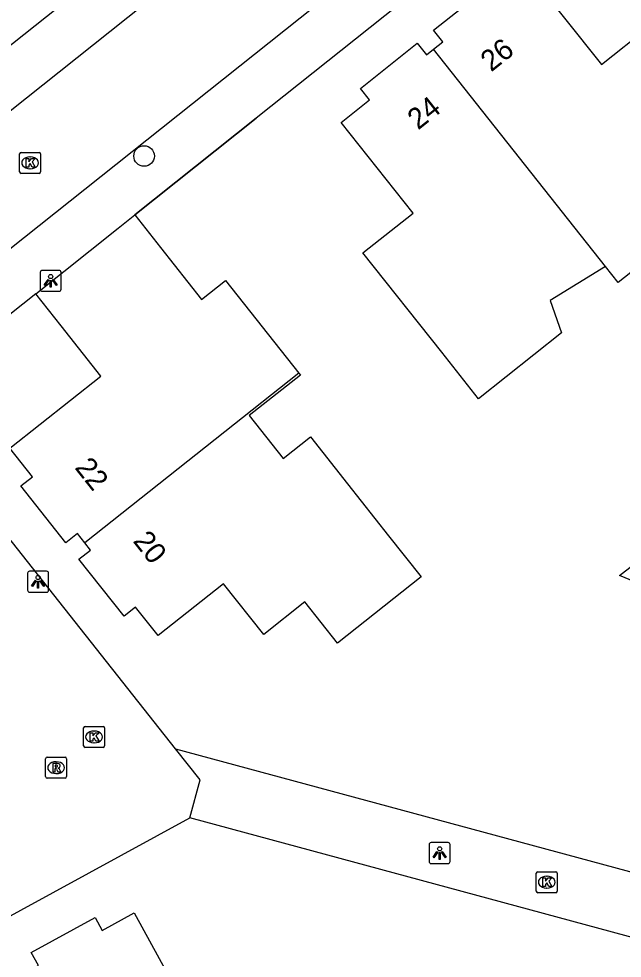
# Model space of a CAD drawing. Extents: x 159628 to 160723, y 388176 to 389416.
# Drawn here: x 160060.72 to 160089.44, y 388521.02 to 388565.76 of the extents above; entities that cross this region are included whole.
import ezdxf

# ---------------------------------------------------------------- set-up
doc = ezdxf.new("R2010")
doc.units = 0
for name, color, linetype in [('IMGEO_Boom', 7, 'Continuous'), ('IMGEO_Kolk', 7, 'Continuous'), ('IMGEO_Lichtpunt', 7, 'Continuous'), ('IMGEO_Muur', 7, 'Continuous'), ('IMGEO_Pand', 7, 'Continuous'), ('IMGEO_Pand_nummerreeks', 7, 'Continuous'), ('IMGEO_Rijbaan_lokaal_open', 7, 'Continuous'), ('IMGEO_Rioolput', 7, 'Continuous'), ('IMGEO_Voetpad_open', 7, 'Continuous')]:
    doc.layers.add(name, color=color, linetype=linetype)

msp = doc.modelspace()

# ---------------------------------------------------------------- linework, layer by layer
at = {"layer": 'IMGEO_Boom'}
msp.add_circle((160066.68, 388559.228), 0.489, dxfattribs=at)
at = {"layer": 'IMGEO_Kolk'}
for p, q in [((160060.754, 388558.476), (160060.754, 388559.328)), ((160060.829, 388559.402), (160061.681, 388559.402)), ((160061.755, 388559.328), (160061.755, 388558.476)), ((160061.242, 388559.182), (160061.267, 388559.182)), ((160061.265, 388558.622), (160061.24, 388558.622)), ((160061.681, 388558.402), (160060.829, 388558.402)), ((160063.873, 388532.062), (160064.725, 388532.062)), ((160063.798, 388531.136), (160063.798, 388531.988)), ((160064.286, 388531.842), (160064.311, 388531.842)), ((160064.799, 388531.988), (160064.799, 388531.136)), ((160064.309, 388531.282), (160064.284, 388531.282)), ((160064.725, 388531.062), (160063.873, 388531.062)), ((160085.35, 388524.218), (160085.35, 388525.07)), ((160085.425, 388525.144), (160086.277, 388525.144)), ((160085.838, 388524.924), (160085.863, 388524.924)), ((160086.351, 388525.07), (160086.351, 388524.218)), ((160086.277, 388524.144), (160085.425, 388524.144)), ((160085.861, 388524.364), (160085.836, 388524.364))]:
    msp.add_line(p, q, dxfattribs=at)
for points in [[(160060.754, 388558.476), (160060.754, 388559.328)], [(160060.829, 388559.402), (160061.681, 388559.402)], [(160061.755, 388559.328), (160061.755, 388558.476)], [(160061.075, 388559.102), (160061.198, 388559.102), (160061.198, 388558.951), (160061.328, 388559.102), (160061.492, 388559.102), (160061.346, 388558.951), (160061.499, 388558.702), (160061.347, 388558.702), (160061.262, 388558.866), (160061.198, 388558.799), (160061.198, 388558.702), (160061.075, 388558.702), (160061.075, 388559.102)], [(160061.681, 388558.402), (160060.829, 388558.402)], [(160063.873, 388532.062), (160064.725, 388532.062)], [(160063.798, 388531.136), (160063.798, 388531.988)], [(160064.119, 388531.762), (160064.242, 388531.762), (160064.242, 388531.611), (160064.372, 388531.762), (160064.536, 388531.762), (160064.39, 388531.611), (160064.543, 388531.362), (160064.391, 388531.362), (160064.306, 388531.526), (160064.242, 388531.459), (160064.242, 388531.362), (160064.119, 388531.362), (160064.119, 388531.762)], [(160064.799, 388531.988), (160064.799, 388531.136)], [(160064.725, 388531.062), (160063.873, 388531.062)], [(160085.35, 388524.218), (160085.35, 388525.07)], [(160085.425, 388525.144), (160086.277, 388525.144)], [(160086.351, 388525.07), (160086.351, 388524.218)], [(160085.671, 388524.844), (160085.794, 388524.844), (160085.794, 388524.693), (160085.924, 388524.844), (160086.088, 388524.844), (160085.942, 388524.693), (160086.095, 388524.444), (160085.943, 388524.444), (160085.858, 388524.608), (160085.794, 388524.541), (160085.794, 388524.444), (160085.671, 388524.444), (160085.671, 388524.844)], [(160086.277, 388524.144), (160085.425, 388524.144)]]:
    msp.add_lwpolyline(points, dxfattribs=at)
for centre, start, end in [((160060.831, 388559.326), 91.552, 178.448), ((160060.831, 388559.326), 91.552, 178.448), ((160061.679, 388559.326), 1.552, 88.448), ((160061.679, 388559.326), 1.552, 88.448), ((160060.831, 388558.478), 181.552, 268.448), ((160060.831, 388558.478), 181.552, 268.448), ((160061.679, 388558.478), 271.552, 358.448), ((160061.679, 388558.478), 271.552, 358.448), ((160063.875, 388531.986), 91.552, 178.448), ((160063.875, 388531.986), 91.552, 178.448), ((160064.723, 388531.986), 1.552, 88.448), ((160064.723, 388531.986), 1.552, 88.448), ((160063.875, 388531.138), 181.552, 268.448), ((160063.875, 388531.138), 181.552, 268.448), ((160064.723, 388531.138), 271.552, 358.448), ((160064.723, 388531.138), 271.552, 358.448), ((160085.427, 388525.068), 91.552, 178.448), ((160085.427, 388525.068), 91.552, 178.448), ((160086.275, 388525.068), 1.552, 88.448), ((160086.275, 388525.068), 1.552, 88.448), ((160085.427, 388524.22), 181.552, 268.448), ((160085.427, 388524.22), 181.552, 268.448), ((160086.275, 388524.22), 271.552, 358.448), ((160086.275, 388524.22), 271.552, 358.448)]:
    msp.add_arc(centre, 0.0765, start, end, dxfattribs=at)
for centre, major_axis, ratio, start_param, end_param in [((160061.241, 388558.902), (-0.387, 0.002), 0.722429, 4.712389, 7.853982), ((160061.266, 388558.902), (-0.39, 0.002), 0.717154, 1.570796, 4.712389), ((160064.285, 388531.562), (-0.387, 0.002), 0.722429, 4.712389, 7.853982), ((160064.31, 388531.562), (-0.39, 0.002), 0.717154, 1.570796, 4.712389), ((160085.837, 388524.644), (-0.387, 0.002), 0.722429, 4.712389, 7.853982), ((160085.862, 388524.644), (-0.39, 0.002), 0.717154, 1.570796, 4.712389)]:
    msp.add_ellipse(centre, major_axis=major_axis, ratio=ratio, start_param=start_param, end_param=end_param, dxfattribs=at)
at = {"layer": 'IMGEO_Lichtpunt'}
for p, q in [((160061.736, 388553.688), (160061.736, 388552.881)), ((160061.736, 388553.688), (160061.736, 388552.881)), ((160062.638, 388553.783), (160061.83, 388553.783)), ((160062.638, 388553.783), (160061.83, 388553.783)), ((160062.732, 388552.881), (160062.732, 388553.688)), ((160062.732, 388552.881), (160062.732, 388553.688)), ((160061.83, 388552.787), (160062.638, 388552.787)), ((160061.83, 388552.787), (160062.638, 388552.787)), ((160061.138, 388539.356), (160061.138, 388538.549)), ((160061.138, 388539.356), (160061.138, 388538.549)), ((160062.04, 388539.451), (160061.232, 388539.451)), ((160062.04, 388539.451), (160061.232, 388539.451)), ((160062.134, 388538.549), (160062.134, 388539.356)), ((160062.134, 388538.549), (160062.134, 388539.356)), ((160061.232, 388538.455), (160062.04, 388538.455)), ((160061.232, 388538.455), (160062.04, 388538.455)), ((160080.25, 388526.435), (160080.25, 388525.628)), ((160080.25, 388526.435), (160080.25, 388525.628)), ((160081.152, 388526.53), (160080.344, 388526.53)), ((160081.152, 388526.53), (160080.344, 388526.53)), ((160081.246, 388525.628), (160081.246, 388526.435)), ((160081.246, 388525.628), (160081.246, 388526.435)), ((160080.344, 388525.534), (160081.152, 388525.534)), ((160080.344, 388525.534), (160081.152, 388525.534))]:
    msp.add_line(p, q, dxfattribs=at)
for points in [[(160062.11, 388553.352), (160062.149, 388553.324), (160061.961, 388553.062), (160061.923, 388553.089), (160062.11, 388553.352)], [(160062.212, 388553.304), (160062.259, 388553.304), (160062.259, 388552.982), (160062.212, 388552.982), (160062.212, 388553.304)], [(160062.322, 388553.324), (160062.36, 388553.351), (160062.547, 388553.089), (160062.508, 388553.061), (160062.322, 388553.324)], [(160061.512, 388539.02), (160061.551, 388538.992), (160061.363, 388538.73), (160061.325, 388538.757), (160061.512, 388539.02)], [(160061.614, 388538.972), (160061.661, 388538.972), (160061.661, 388538.65), (160061.614, 388538.65), (160061.614, 388538.972)], [(160061.724, 388538.992), (160061.762, 388539.019), (160061.949, 388538.757), (160061.91, 388538.729), (160061.724, 388538.992)], [(160080.624, 388526.099), (160080.663, 388526.071), (160080.475, 388525.809), (160080.437, 388525.836), (160080.624, 388526.099)], [(160080.726, 388526.051), (160080.773, 388526.051), (160080.773, 388525.729), (160080.726, 388525.729), (160080.726, 388526.051)], [(160080.836, 388526.071), (160080.874, 388526.098), (160081.061, 388525.836), (160081.022, 388525.808), (160080.836, 388526.071)]]:
    msp.add_lwpolyline(points, dxfattribs=at)
for centre in [(160062.235, 388553.486), (160061.637, 388539.154), (160080.749, 388526.233)]:
    msp.add_circle(centre, 0.0994, dxfattribs=at)
for centre, start, end in [((160061.83, 388553.688), 90, 180), ((160061.83, 388553.688), 90, 180), ((160062.638, 388553.688), 0, 90), ((160062.638, 388553.688), 0, 90), ((160061.83, 388552.881), 180, 270), ((160061.83, 388552.881), 180, 270), ((160062.638, 388552.881), 270, 0), ((160062.638, 388552.881), 270, 360), ((160061.232, 388539.356), 90, 180), ((160061.232, 388539.356), 90, 180), ((160062.04, 388539.356), 0, 90), ((160062.04, 388539.356), 0, 90), ((160061.232, 388538.549), 180, 270), ((160061.232, 388538.549), 180, 270), ((160062.04, 388538.549), 270, 0), ((160062.04, 388538.549), 270, 360), ((160080.344, 388526.435), 90, 180), ((160080.344, 388526.435), 90, 180), ((160081.152, 388526.435), 0, 90), ((160081.152, 388526.435), 0, 90), ((160080.344, 388525.628), 180, 270), ((160080.344, 388525.628), 180, 270), ((160081.152, 388525.628), 270, 0), ((160081.152, 388525.628), 270, 360)]:
    msp.add_arc(centre, 0.0946, start, end, dxfattribs=at)
at = {"layer": 'IMGEO_Muur'}
msp.add_lwpolyline([(160066.234, 388556.421), (160072.022, 388561.03)], dxfattribs=at)
at = {"layer": 'IMGEO_Pand'}
for points in [[(160080.451, 388564.314), (160080.899, 388564.671), (160080.465, 388565.217), (160083.157, 388567.357), (160083.592, 388566.812), (160085.001, 388567.931), (160088.453, 388563.586), (160090.699, 388565.371)], [(160088.649, 388553.969), (160086.008, 388552.352), (160086.559, 388550.807), (160082.605, 388547.671), (160080.851, 388549.885), (160077.101, 388554.619), (160079.488, 388556.511), (160076.065, 388560.83), (160077.416, 388561.904), (160076.982, 388562.45), (160079.684, 388564.595), (160080.118, 388564.05), (160080.451, 388564.314)], [(160088.649, 388553.969), (160080.451, 388564.314)], [(160095.273, 388559.595), (160096.029, 388558.573), (160093.098, 388556.251), (160089.254, 388553.206), (160088.649, 388553.969)], [(160061.52, 388552.667), (160065.452, 388555.798), (160066.234, 388556.421)], [(160066.234, 388556.421), (160067.457, 388554.876), (160069.417, 388552.399), (160070.55, 388553.306), (160074.054, 388548.878)], [(160063.86, 388540.799), (160063.507, 388541.245), (160062.958, 388540.81), (160060.817, 388543.515), (160061.365, 388543.949), (160060.285, 388545.313), (160064.622, 388548.745), (160062.73, 388551.137), (160061.52, 388552.667)], [(160074.054, 388548.878), (160074.124, 388548.789), (160071.691, 388546.867), (160073.305, 388544.827), (160074.598, 388545.851), (160076.362, 388543.622), (160078.321, 388541.145), (160079.873, 388539.185), (160075.889, 388536.033), (160074.338, 388537.993), (160072.377, 388536.442), (160070.465, 388538.857), (160067.351, 388536.393), (160066.277, 388537.749), (160065.728, 388537.314), (160063.58, 388540.027), (160064.128, 388540.461), (160063.86, 388540.799)], [(160074.054, 388548.878), (160063.86, 388540.799)], [(160093.234, 388537.626), (160089.315, 388539.244), (160096.083, 388544.51), (160096.227, 388544.325)], [(160061.144, 388520.4), (160061.648, 388520.677), (160061.31, 388521.291), (160064.345, 388522.959), (160064.682, 388522.344), (160066.206, 388523.182), (160068.852, 388518.343), (160071.688, 388519.894), (160074.688, 388514.406), (160071.597, 388512.715), (160070.708, 388514.338), (160065.967, 388511.745)]]:
    msp.add_lwpolyline(points, dxfattribs=at)
at = {"layer": 'IMGEO_Rijbaan_lokaal_open'}
for points in [[(160056.239, 388558.155), (160092.364, 388586.916), (160100.44, 388593.31)], [(160103.624, 388589.256), (160098.963, 388585.587), (160059.496, 388554.167)]]:
    msp.add_lwpolyline(points, dxfattribs=at)
at = {"layer": 'IMGEO_Rioolput'}
for p, q in [((160061.992, 388529.672), (160061.992, 388530.524)), ((160062.067, 388530.598), (160062.919, 388530.598)), ((160062.48, 388530.378), (160062.505, 388530.378)), ((160062.993, 388530.524), (160062.993, 388529.672)), ((160062.503, 388529.818), (160062.478, 388529.818)), ((160062.919, 388529.598), (160062.067, 388529.598))]:
    msp.add_line(p, q, dxfattribs=at)
for points in [[(160061.992, 388529.672), (160061.992, 388530.524)], [(160062.067, 388530.598), (160062.919, 388530.598)], [(160062.581, 388530.296), (160062.329, 388530.298), (160062.329, 388529.898)], [(160062.993, 388530.524), (160062.993, 388529.672)], [(160062.329, 388529.898), (160062.453, 388529.898), (160062.453, 388530.06), (160062.464, 388530.06)], [(160062.507, 388530.217), (160062.453, 388530.217), (160062.453, 388530.136)], [(160062.453, 388530.136), (160062.505, 388530.136)], [(160062.511, 388530.031), (160062.582, 388529.898), (160062.722, 388529.898), (160062.657, 388530.024)], [(160062.919, 388529.598), (160062.067, 388529.598)]]:
    msp.add_lwpolyline(points, dxfattribs=at)
for centre, radius, start, end in [((160062.069, 388530.522), 0.0765, 91.552, 178.448), ((160062.069, 388530.522), 0.0765, 91.552, 178.448), ((160062.58, 388530.186), 0.109, 350.3612, 89.416), ((160062.917, 388530.522), 0.0765, 1.552, 88.448), ((160062.917, 388530.522), 0.0765, 1.552, 88.448), ((160062.463, 388530.007), 0.0533, 26.0293, 88.6989), ((160062.489, 388530.325), 0.19, 274.7715, 282.9687), ((160062.513, 388530.121), 0.0964, 77.0061, 93.1865), ((160062.527, 388530.178), 0.0378, 276.6634, 79.6772), ((160062.578, 388530.186), 0.112, 277.5842, 350.9817), ((160062.562, 388529.971), 0.108, 29.5134, 73.7905), ((160062.069, 388529.674), 0.0765, 181.552, 268.448), ((160062.069, 388529.674), 0.0765, 181.552, 268.448), ((160062.917, 388529.674), 0.0765, 271.552, 358.448), ((160062.917, 388529.674), 0.0765, 271.552, 358.448)]:
    msp.add_arc(centre, radius, start, end, dxfattribs=at)
for centre, major_axis, ratio, start_param, end_param in [((160062.479, 388530.098), (-0.387, 0.002), 0.722429, 4.712389, 7.853982), ((160062.504, 388530.098), (-0.39, 0.002), 0.717154, 1.570796, 4.712389)]:
    msp.add_ellipse(centre, major_axis=major_axis, ratio=ratio, start_param=start_param, end_param=end_param, dxfattribs=at)
at = {"layer": 'IMGEO_Voetpad_open'}
for points in [[(160048.914, 388555.466), (160093.106, 388590.577), (160107.647, 388602.096), (160111.88, 388605.45), (160116.132, 388608.831)], [(160122.287, 388600.948), (160112.484, 388593.184), (160100.469, 388583.686), (160072.022, 388561.03), (160066.234, 388556.421)], [(160061.52, 388552.667), (160055.092, 388547.547)], [(160068.183, 388531), (160055.092, 388547.547)], [(160068.858, 388527.703), (160069.35, 388529.524), (160068.183, 388531)], [(160068.183, 388531), (160117.33, 388517.709)], [(160051.036, 388517.975), (160068.858, 388527.703)], [(160116.838, 388514.716), (160068.858, 388527.703)]]:
    msp.add_lwpolyline(points, dxfattribs=at)

# ---------------------------------------------------------------- texts
at = {"layer": 'IMGEO_Pand_nummerreeks'}
for s, rotation, p in [('26', 38.4829, (160083.205, 388563.206)), ('24', 38.4445, (160079.725, 388560.44)), ('22', 308.3593, (160063.348, 388544.376)), ('20', 308.3702, (160066.119, 388540.881))]:
    msp.add_text(s, height=1, rotation=rotation, dxfattribs=at).set_placement(p)

doc.saveas('drawing.dxf')
